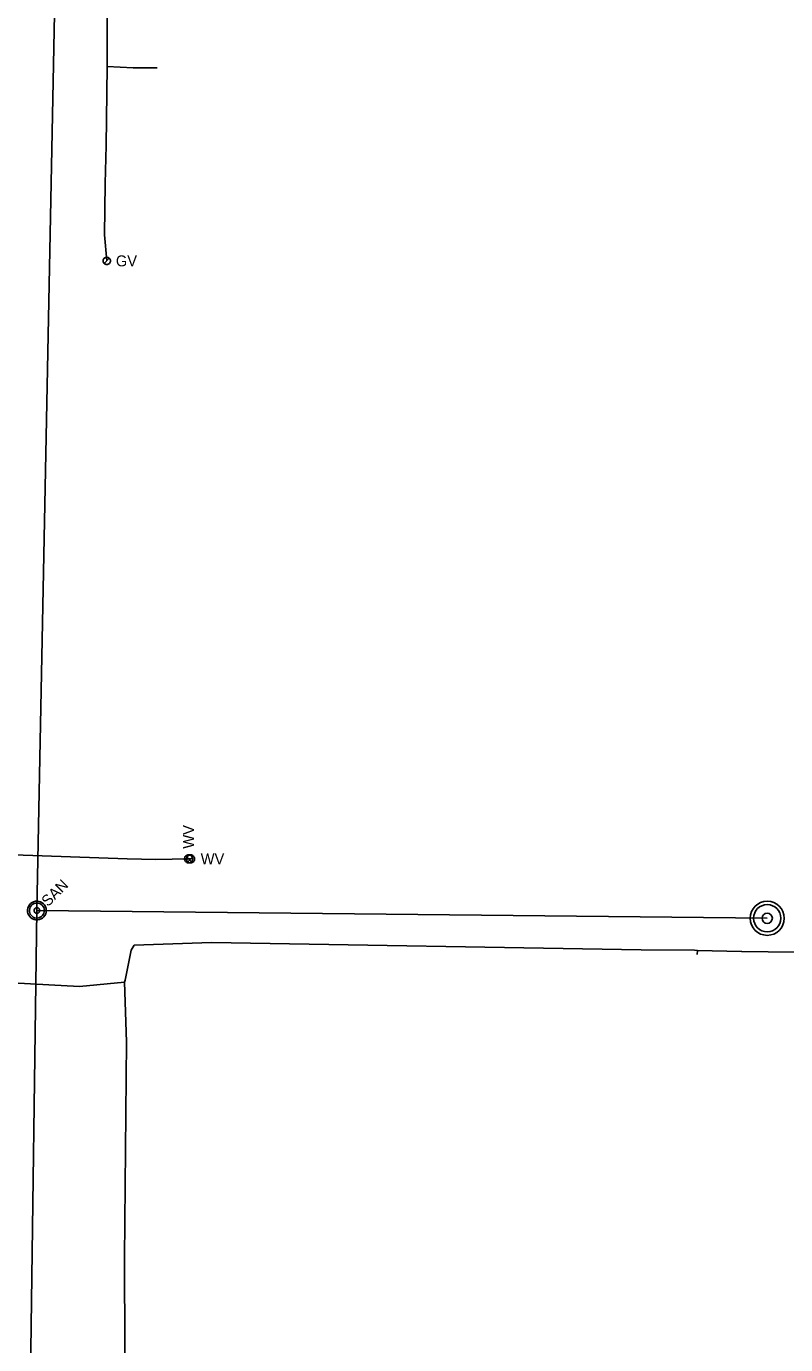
# Model space of a CAD drawing. Extents: x 596028 to 606371, y 330010 to 403088.
# Drawn here: x 602053.7 to 602320.7, y 358725.8 to 359189.7 of the extents above; entities that cross this region are included whole.
import ezdxf

# ---------------------------------------------------------------- set-up
doc = ezdxf.new("R2010")
doc.units = 0
for name, color, linetype in [('E_UTL_G', 7, 'Continuous'), ('E_UTL_G_UG', 7, 'Continuous'), ('E_UTL_SAN_MH', 7, 'Continuous'), ('E_UTL_SAN_UG', 7, 'Continuous'), ('E_UTL_W', 7, 'Continuous'), ('E_UTL_W_UG', 7, 'Continuous')]:
    doc.layers.add(name, color=color, linetype=linetype)

msp = doc.modelspace()

# ---------------------------------------------------------------- linework, layer by layer
at = {"layer": 'E_UTL_G'}
for points in [[(602083.26, 359107.17), (602083.24, 359107.41), (602083.17, 359107.65), (602083.06, 359107.87), (602082.9, 359108.06), (602082.72, 359108.22), (602082.51, 359108.34), (602082.28, 359108.42), (602082.04, 359108.45), (602081.79, 359108.44), (602081.56, 359108.38), (602081.33, 359108.28), (602081.14, 359108.14), (602080.97, 359107.97), (602080.84, 359107.76), (602080.74, 359107.53), (602080.7, 359107.29), (602080.7, 359107.05), (602080.74, 359106.81), (602080.84, 359106.58), (602080.97, 359106.38), (602081.14, 359106.2), (602081.33, 359106.06), (602081.56, 359105.96), (602081.79, 359105.9), (602082.04, 359105.89), (602082.28, 359105.92), (602082.51, 359106), (602082.72, 359106.13), (602082.9, 359106.29), (602083.06, 359106.48), (602083.17, 359106.69), (602083.24, 359106.93), (602083.26, 359107.17)], [(602081.07, 359106.26), (602082.88, 359108.08)]]:
    msp.add_lwpolyline(points, dxfattribs=at)
at = {"layer": 'E_UTL_G_UG'}
for points in [[(602081.98, 359107.17), (602081.16, 359116.35), (602081.46, 359134.42), (602081.75, 359147.78), (602082.15, 359175.55), (602082.09, 359256.23), (602083.46, 359330.27), (602084, 359387.99), (602084, 359390), (602085.4, 359494.92)], [(602082.15, 359175.55), (602091.24, 359175.09), (602099.69, 359175.13)], [(602088.43, 358691.76), (602088.25, 358756.36), (602088.87, 358832.41), (602088.27, 358853.33), (602088.42, 358854.07), (602090.51, 358864.66), (602091.67, 358866.38), (602118.77, 358867.32), (602269.84, 358864.79), (602288.67, 358864.64), (602289.66, 358864.56), (602305.16, 358864.18), (602305.27, 358864.12), (602360.65, 358863.43), (602365.09, 358863.41)], [(602289.66, 358864.56), (602289.63, 358863.11)], [(601978.18, 358855.75), (601981.19, 358855.48), (601989.34, 358855.53), (602027.03, 358854.38), (602072.41, 358851.87), (602088.27, 358853.33)]]:
    msp.add_lwpolyline(points, dxfattribs=at)
at = {"layer": 'E_UTL_SAN_MH'}
for points in [[(602059.75, 358880.92), (602059.27, 358881.32), (602058.72, 358881.62), (602058.12, 358881.81), (602057.49, 358881.88), (602056.87, 358881.84), (602056.26, 358881.68), (602055.7, 358881.4), (602055.2, 358881.03), (602054.77, 358880.56), (602054.45, 358880.03), (602054.23, 358879.44), (602054.12, 358878.82), (602054.14, 358878.19), (602054.27, 358877.58), (602054.52, 358877), (602054.87, 358876.48), (602055.32, 358876.04), (602055.83, 358875.69), (602056.41, 358875.44), (602057.02, 358875.31), (602057.65, 358875.29), (602058.27, 358875.4), (602058.86, 358875.62), (602059.39, 358875.94), (602059.86, 358876.36), (602060.23, 358876.87), (602060.51, 358877.43), (602060.67, 358878.04), (602060.72, 358878.66), (602060.64, 358879.29), (602060.45, 358879.88), (602060.15, 358880.43), (602059.75, 358880.92)], [(602059.28, 358880.45), (602058.9, 358880.77), (602058.46, 358881.01), (602057.98, 358881.16), (602057.48, 358881.22), (602056.98, 358881.19), (602056.49, 358881.06), (602056.04, 358880.84), (602055.64, 358880.54), (602055.3, 358880.17), (602055.04, 358879.74), (602054.87, 358879.27), (602054.78, 358878.77), (602054.79, 358878.27), (602054.9, 358877.78), (602055.1, 358877.32), (602055.38, 358876.9), (602055.74, 358876.55), (602056.15, 358876.27), (602056.61, 358876.07), (602057.1, 358875.96), (602057.6, 358875.95), (602058.1, 358876.03), (602058.57, 358876.21), (602059, 358876.47), (602059.37, 358876.81), (602059.67, 358877.21), (602059.89, 358877.66), (602060.02, 358878.15), (602060.06, 358878.65), (602060, 358879.15), (602059.84, 358879.62), (602059.6, 358880.06), (602059.28, 358880.45)], [(602058.12, 358879.28), (602057.97, 358879.4), (602057.81, 358879.49), (602057.63, 358879.55), (602057.44, 358879.57), (602057.25, 358879.56), (602057.07, 358879.51), (602056.9, 358879.43), (602056.75, 358879.32), (602056.62, 358879.18), (602056.53, 358879.02), (602056.46, 358878.84), (602056.43, 358878.65), (602056.43, 358878.47), (602056.47, 358878.28), (602056.55, 358878.11), (602056.65, 358877.95), (602056.79, 358877.82), (602056.94, 358877.72), (602057.11, 358877.64), (602057.3, 358877.6), (602057.49, 358877.6), (602057.67, 358877.63), (602057.85, 358877.69), (602058.01, 358877.79), (602058.15, 358877.92), (602058.26, 358878.07), (602058.34, 358878.24), (602058.39, 358878.42), (602058.41, 358878.61), (602058.38, 358878.79), (602058.33, 358878.97), (602058.24, 358879.14), (602058.12, 358879.28)]]:
    msp.add_lwpolyline(points, dxfattribs=at)
for radius in [6, 4.8, 1.8]:
    msp.add_circle((602314.22, 358875.86), radius, dxfattribs=at)
at = {"layer": 'E_UTL_SAN_UG'}
for p, q in [((602057.42, 358878.58), (602063.93, 359208.58)), ((602054.44, 358663.93), (602057.42, 358878.58)), ((602057.42, 358878.58), (602314.22, 358875.86))]:
    msp.add_line(p, q, dxfattribs=at)
at = {"layer": 'E_UTL_W'}
for points in [[(602110.77, 358898.22), (602110.5, 358898.19), (602110.24, 358898.12), (602109.99, 358897.99), (602109.78, 358897.82), (602109.6, 358897.62), (602109.47, 358897.38), (602109.38, 358897.13), (602109.34, 358896.86), (602109.35, 358896.59), (602109.42, 358896.33), (602109.53, 358896.08), (602109.69, 358895.86), (602109.88, 358895.67), (602110.11, 358895.52), (602110.36, 358895.42), (602110.63, 358895.37), (602110.9, 358895.37), (602111.17, 358895.42), (602111.42, 358895.52), (602111.65, 358895.67), (602111.84, 358895.86), (602112, 358896.08), (602112.11, 358896.33), (602112.18, 358896.59), (602112.19, 358896.86), (602112.15, 358897.13), (602112.06, 358897.38), (602111.93, 358897.62), (602111.75, 358897.82), (602111.54, 358897.99), (602111.3, 358898.12), (602111.04, 358898.19), (602110.77, 358898.22)], [(602111.77, 358895.78), (602109.76, 358897.8)], [(602112.87, 358896.75), (602112.85, 358897.02), (602112.77, 358897.28), (602112.65, 358897.52), (602112.48, 358897.74), (602112.27, 358897.91), (602112.04, 358898.05), (602111.78, 358898.14), (602111.51, 358898.18), (602111.24, 358898.16), (602110.98, 358898.1), (602110.73, 358897.99), (602110.51, 358897.83), (602110.33, 358897.63), (602110.18, 358897.41), (602110.08, 358897.15), (602110.03, 358896.89), (602110.03, 358896.62), (602110.08, 358896.35), (602110.18, 358896.1), (602110.33, 358895.87), (602110.51, 358895.67), (602110.73, 358895.52), (602110.98, 358895.4), (602111.24, 358895.34), (602111.51, 358895.33), (602111.78, 358895.37), (602112.04, 358895.46), (602112.27, 358895.59), (602112.48, 358895.77), (602112.65, 358895.98), (602112.77, 358896.22), (602112.85, 358896.48), (602112.87, 358896.75)], [(602110.44, 358895.74), (602112.45, 358897.76)]]:
    msp.add_lwpolyline(points, dxfattribs=at)
at = {"layer": 'E_UTL_W_UG'}
msp.add_lwpolyline([(601971.75, 358900.67), (601983.02, 358900.27), (601990, 358899.71), (602039.26, 358898.5), (602089.14, 358896.73), (602099.26, 358896.58), (602110.77, 358896.79), (602111.45, 358896.75)], dxfattribs=at)

# ---------------------------------------------------------------- texts
at = {"layer": 'E_UTL_G'}
msp.add_text('GV', height=3.85, dxfattribs=at).set_placement((602085.18, 359105.25))
at = {"layer": 'E_UTL_SAN_MH'}
msp.add_text('SAN', height=3.849, rotation=45, dxfattribs=at).set_placement((602061.31, 358879.73))
at = {"layer": 'E_UTL_W'}
msp.add_text('WV', height=3.85, rotation=90, dxfattribs=at).set_placement((602112.69, 358900.36))
msp.add_text('WV', height=3.85, dxfattribs=at).set_placement((602115.01, 358894.83))

doc.saveas('drawing.dxf')
